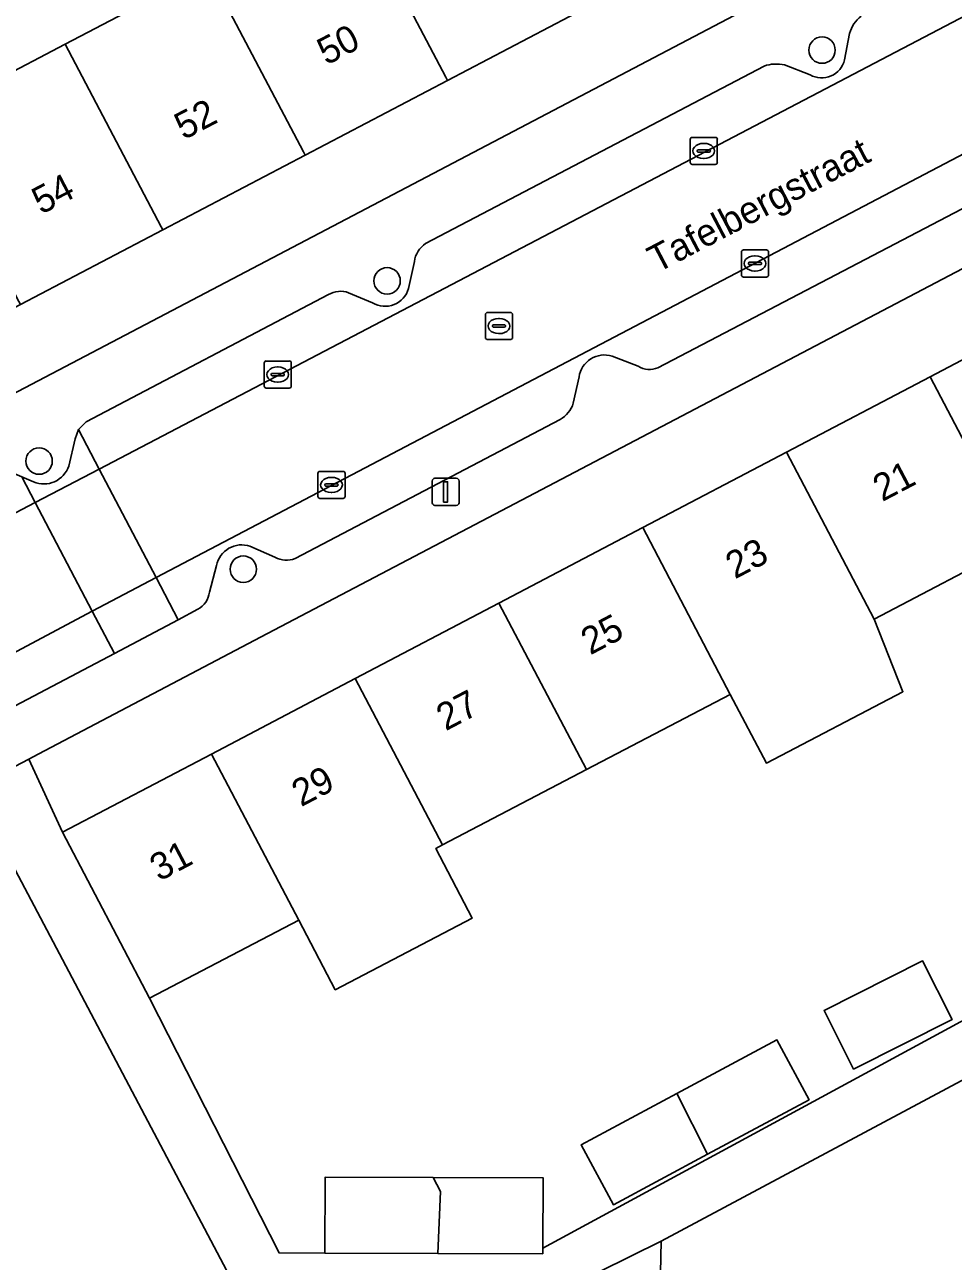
# Model space of a CAD drawing. Extents: x 163008 to 163854, y 382777 to 383982.
# Drawn here: x 163535.87 to 163570.19, y 383595.15 to 383640.84 of the extents above; entities that cross this region are included whole.
import ezdxf

# ---------------------------------------------------------------- set-up
doc = ezdxf.new("R2010")
doc.units = 0
for name, color, linetype in [('IMGEO_Boom', 7, 'Continuous'), ('IMGEO_Erf', 7, 'Continuous'), ('IMGEO_Kolk', 7, 'Continuous'), ('IMGEO_Lichtmast', 7, 'Continuous'), ('IMGEO_Openbare_ruimte_label', 7, 'Continuous'), ('IMGEO_Pand', 7, 'Continuous'), ('IMGEO_Pand_nummerreeks', 7, 'Continuous'), ('IMGEO_Parkeervlak_open', 7, 'Continuous'), ('IMGEO_Rijbaan_lokaal_open', 7, 'Continuous'), ('IMGEO_Rioolput', 7, 'Continuous'), ('IMGEO_Voetpad_open', 7, 'Continuous')]:
    doc.layers.add(name, color=color, linetype=linetype)

msp = doc.modelspace()

# ---------------------------------------------------------------- linework, layer by layer
at = {"layer": 'IMGEO_Boom'}
for centre in [(163565.338, 383639.903), (163549.263, 383631.375), (163536.402, 383624.717), (163543.95, 383620.72)]:
    msp.add_circle(centre, 0.489, dxfattribs=at)
at = {"layer": 'IMGEO_Erf'}
for points in [[(163532.111, 383637.36), (163537.371, 383640.121), (163542.63, 383642.881), (163547.891, 383645.642), (163546.296, 383648.681), (163551.555, 383651.441), (163550.806, 383652.867), (163553.001, 383654.02), (163552.573, 383654.836), (163555.637, 383656.445), (163558.41, 383651.163), (163563.67, 383653.923), (163569.035, 383656.739), (163561.674, 383670.184), (163560.368, 383672.691), (163555.225, 383670.011), (163549.958, 383667.267), (163544.69, 383664.521), (163539.423, 383661.776), (163534.155, 383659.031)], [(163572.58, 383621.659), (163567.264, 383618.878), (163568.33, 383616.194), (163563.283, 383613.554), (163561.947, 383616.097), (163556.63, 383613.316), (163551.313, 383610.535), (163551.067, 383610.406), (163552.413, 383607.832), (163547.349, 383605.183), (163545.996, 383607.754), (163540.479, 383604.868), (163545.27, 383595.455), (163546.967, 383595.45), (163546.977, 383598.26), (163550.963, 383598.248), (163555.028, 383598.236), (163555.02, 383595.635), (163571.34, 383604.482)], [(163552.189, 383557.011), (163552.957, 383578.182), (163552.957, 383589.318), (163552.957, 383593.256), (163544.154, 383593.256), (163535.402, 383609.817), (163533.722, 383608.929), (163533.625, 383609.112), (163531.269, 383607.886), (163531.358, 383607.701), (163528.712, 383606.31), (163530.858, 383601.795), (163531.855, 383599.696), (163531.124, 383599.374), (163532.008, 383597.315), (163532.755, 383597.603), (163535.313, 383590.961), (163537.366, 383584.104), (163536.603, 383583.918), (163537.2, 383581.61), (163537.97, 383581.812), (163539.467, 383574.855), (163540.441, 383567.775)], [(163576.068, 383593.772), (163576.07, 383596.019), (163571.691, 383596.043), (163571.658, 383598.429), (163571.622, 383600.972), (163572.983, 383601.02), (163572.991, 383603.152), (163559.388, 383595.896), (163559.338, 383593.551)]]:
    msp.add_lwpolyline(points, dxfattribs=at)
for points in [[(163573.296, 383648.71), (163572.639, 383649.878), (163567.271, 383647.061), (163562.012, 383644.301), (163556.752, 383641.54), (163551.493, 383638.78), (163546.233, 383636.02), (163540.972, 383633.259), (163535.713, 383630.499), (163530.453, 383627.738), (163525.193, 383624.978), (163519.934, 383622.218), (163514.674, 383619.457), (163509.414, 383616.697), (163504.155, 383613.937), (163500, 383611.756), (163498.895, 383611.176), (163493.636, 383608.416), (163488.375, 383605.656), (163483.05, 383602.861), (163484.352, 383600.383), (163496.281, 383606.645), (163500, 383608.597), (163573.963, 383647.424)], [(163564.023, 383625.045), (163569.335, 383627.833), (163574.648, 383630.622), (163580.029, 383633.447), (163578.714, 383636.107), (163574.482, 383633.9), (163544.838, 383618.349), (163536.37, 383613.881), (163536.02, 383613.7), (163537.273, 383611.003), (163542.772, 383613.89), (163548.085, 383616.678), (163553.397, 383619.467), (163558.71, 383622.256)], [(163569.052, 383606.247), (163570.142, 383604.08), (163566.504, 383602.25), (163565.414, 383604.418)], [(163559.977, 383601.348), (163563.671, 383603.328), (163564.858, 383601.114), (163561.106, 383599.102), (163557.626, 383597.236), (163556.439, 383599.451)]]:
    msp.add_lwpolyline(points, close=True, dxfattribs=at)
at = {"layer": 'IMGEO_Kolk'}
for p, q in [((163560.467, 383635.751), (163560.467, 383636.603)), ((163560.542, 383636.677), (163561.394, 383636.677)), ((163560.955, 383636.457), (163560.98, 383636.457)), ((163561.468, 383636.603), (163561.468, 383635.751)), ((163560.726, 383636.171), (163560.726, 383636.183)), ((163561.164, 383636.134), (163560.766, 383636.134)), ((163560.769, 383636.22), (163561.167, 383636.22)), ((163561.21, 383636.183), (163561.21, 383636.171)), ((163561.394, 383635.677), (163560.542, 383635.677)), ((163560.978, 383635.897), (163560.953, 383635.897)), ((163562.359, 383631.592), (163562.359, 383632.444)), ((163562.434, 383632.518), (163563.286, 383632.518)), ((163563.36, 383632.444), (163563.36, 383631.592)), ((163562.618, 383632.012), (163562.618, 383632.024)), ((163563.056, 383631.975), (163562.658, 383631.975)), ((163562.661, 383632.061), (163563.059, 383632.061)), ((163562.847, 383632.298), (163562.872, 383632.298)), ((163563.102, 383632.024), (163563.102, 383632.012)), ((163563.286, 383631.518), (163562.434, 383631.518)), ((163562.87, 383631.738), (163562.845, 383631.738)), ((163544.722, 383627.488), (163544.722, 383628.34)), ((163544.797, 383628.414), (163545.649, 383628.414)), ((163545.723, 383628.34), (163545.723, 383627.488)), ((163544.981, 383627.908), (163544.981, 383627.92)), ((163545.419, 383627.871), (163545.021, 383627.871)), ((163545.024, 383627.957), (163545.422, 383627.957)), ((163545.21, 383628.194), (163545.235, 383628.194)), ((163545.465, 383627.92), (163545.465, 383627.908)), ((163545.649, 383627.414), (163544.797, 383627.414)), ((163545.233, 383627.634), (163545.208, 383627.634)), ((163546.708, 383623.409), (163546.708, 383624.261)), ((163546.783, 383624.335), (163547.635, 383624.335)), ((163547.196, 383624.115), (163547.221, 383624.115)), ((163547.709, 383624.261), (163547.709, 383623.409)), ((163546.967, 383623.829), (163546.967, 383623.841)), ((163547.405, 383623.792), (163547.007, 383623.792)), ((163547.01, 383623.878), (163547.408, 383623.878)), ((163547.451, 383623.841), (163547.451, 383623.829)), ((163547.635, 383623.335), (163546.783, 383623.335)), ((163547.219, 383623.555), (163547.194, 383623.555))]:
    msp.add_line(p, q, dxfattribs=at)
for points in [[(163560.467, 383635.751), (163560.467, 383636.603)], [(163560.542, 383636.677), (163561.394, 383636.677)], [(163561.468, 383636.603), (163561.468, 383635.751)], [(163561.394, 383635.677), (163560.542, 383635.677)], [(163562.359, 383631.592), (163562.359, 383632.444)], [(163562.434, 383632.518), (163563.286, 383632.518)], [(163563.36, 383632.444), (163563.36, 383631.592)], [(163563.286, 383631.518), (163562.434, 383631.518)], [(163544.722, 383627.488), (163544.722, 383628.34)], [(163544.797, 383628.414), (163545.649, 383628.414)], [(163545.723, 383628.34), (163545.723, 383627.488)], [(163545.649, 383627.414), (163544.797, 383627.414)], [(163546.708, 383623.409), (163546.708, 383624.261)], [(163546.783, 383624.335), (163547.635, 383624.335)], [(163547.709, 383624.261), (163547.709, 383623.409)], [(163547.635, 383623.335), (163546.783, 383623.335)]]:
    msp.add_lwpolyline(points, dxfattribs=at)
for centre, radius, start, end in [((163560.544, 383636.601), 0.0765, 91.552, 178.448), ((163560.544, 383636.601), 0.0765, 91.552, 178.448), ((163561.392, 383636.601), 0.0765, 1.552, 88.448), ((163561.392, 383636.601), 0.0765, 1.552, 88.448), ((163560.766, 383636.18), 0.0403, 85.8775, 175.7526), ((163560.763, 383636.17), 0.0366, 178.938, 274.7102), ((163561.167, 383636.177), 0.043, 264.8664, 352.4533), ((163561.171, 383636.182), 0.0386, 1.7309, 96.639), ((163560.544, 383635.753), 0.0765, 181.552, 268.448), ((163560.544, 383635.753), 0.0765, 181.552, 268.448), ((163561.392, 383635.753), 0.0765, 271.552, 358.448), ((163561.392, 383635.753), 0.0765, 271.552, 358.448), ((163562.436, 383632.442), 0.0765, 91.552, 178.448), ((163562.436, 383632.442), 0.0765, 91.552, 178.448), ((163563.284, 383632.442), 0.0765, 1.552, 88.448), ((163563.284, 383632.442), 0.0765, 1.552, 88.448), ((163562.658, 383632.021), 0.0403, 85.8775, 175.7526), ((163562.655, 383632.011), 0.0366, 178.938, 274.7102), ((163563.059, 383632.018), 0.043, 264.8664, 352.4533), ((163563.063, 383632.023), 0.0386, 1.7309, 96.639), ((163562.436, 383631.594), 0.0765, 181.552, 268.448), ((163562.436, 383631.594), 0.0765, 181.552, 268.448), ((163563.284, 383631.594), 0.0765, 271.552, 358.448), ((163563.284, 383631.594), 0.0765, 271.552, 358.448), ((163544.799, 383628.338), 0.0765, 91.552, 178.448), ((163544.799, 383628.338), 0.0765, 91.552, 178.448), ((163545.647, 383628.338), 0.0765, 1.552, 88.448), ((163545.647, 383628.338), 0.0765, 1.552, 88.448), ((163545.021, 383627.917), 0.0403, 85.8775, 175.7526), ((163545.018, 383627.907), 0.0366, 178.938, 274.7102), ((163545.422, 383627.914), 0.043, 264.8664, 352.4533), ((163545.426, 383627.919), 0.0386, 1.7309, 96.639), ((163544.799, 383627.49), 0.0765, 181.552, 268.448), ((163544.799, 383627.49), 0.0765, 181.552, 268.448), ((163545.647, 383627.49), 0.0765, 271.552, 358.448), ((163545.647, 383627.49), 0.0765, 271.552, 358.448), ((163546.785, 383624.259), 0.0765, 91.552, 178.448), ((163546.785, 383624.259), 0.0765, 91.552, 178.448), ((163547.633, 383624.259), 0.0765, 1.552, 88.448), ((163547.633, 383624.259), 0.0765, 1.552, 88.448), ((163547.007, 383623.838), 0.0403, 85.8775, 175.7526), ((163547.004, 383623.828), 0.0366, 178.938, 274.7102), ((163547.408, 383623.835), 0.043, 264.8664, 352.4533), ((163547.412, 383623.84), 0.0386, 1.7309, 96.639), ((163546.785, 383623.411), 0.0765, 181.552, 268.448), ((163546.785, 383623.411), 0.0765, 181.552, 268.448), ((163547.633, 383623.411), 0.0765, 271.552, 358.448), ((163547.633, 383623.411), 0.0765, 271.552, 358.448)]:
    msp.add_arc(centre, radius, start, end, dxfattribs=at)
for centre, major_axis, ratio, start_param, end_param in [((163560.954, 383636.177), (-0.387, 0.002), 0.722429, 4.712389, 7.853982), ((163560.979, 383636.177), (-0.39, 0.002), 0.717154, 1.570796, 4.712389), ((163562.846, 383632.018), (-0.387, 0.002), 0.722429, 4.712389, 7.853982), ((163562.871, 383632.018), (-0.39, 0.002), 0.717154, 1.570796, 4.712389), ((163545.209, 383627.914), (-0.387, 0.002), 0.722429, 4.712389, 7.853982), ((163545.234, 383627.914), (-0.39, 0.002), 0.717154, 1.570796, 4.712389), ((163547.195, 383623.835), (-0.387, 0.002), 0.722429, 4.712389, 7.853982), ((163547.22, 383623.835), (-0.39, 0.002), 0.717154, 1.570796, 4.712389)]:
    msp.add_ellipse(centre, major_axis=major_axis, ratio=ratio, start_param=start_param, end_param=end_param, dxfattribs=at)
at = {"layer": 'IMGEO_Lichtmast'}
for p, q in [((163550.932, 383623.179), (163550.932, 383623.979)), ((163550.932, 383623.979), (163550.932, 383623.179)), ((163551.032, 383624.079), (163551.822, 383624.079)), ((163551.822, 383624.079), (163551.032, 383624.079)), ((163551.922, 383623.979), (163551.922, 383623.179)), ((163551.922, 383623.179), (163551.922, 383623.979)), ((163551.822, 383623.079), (163551.032, 383623.079)), ((163551.032, 383623.079), (163551.822, 383623.079))]:
    msp.add_line(p, q, dxfattribs=at)
msp.add_lwpolyline([(163551.352, 383623.954), (163551.502, 383623.954), (163551.502, 383623.204), (163551.352, 383623.204), (163551.352, 383623.954)], dxfattribs=at)
for centre, start, end in [((163551.032, 383623.979), 90, 180), ((163551.032, 383623.979), 90, 180), ((163551.822, 383623.979), 0, 90), ((163551.822, 383623.979), 360, 90), ((163551.032, 383623.179), 180, 270), ((163551.032, 383623.179), 180, 270), ((163551.822, 383623.179), 270, 0), ((163551.822, 383623.179), 270, 0)]:
    msp.add_arc(centre, 0.1, start, end, dxfattribs=at)
at = {"layer": 'IMGEO_Pand'}
for points in [[(163547.891, 383645.642), (163551.431, 383638.898), (163551.493, 383638.78), (163556.752, 383641.54), (163556.69, 383641.658), (163553.15, 383648.402), (163551.555, 383651.441), (163546.296, 383648.681)], [(163547.891, 383645.642), (163542.63, 383642.881), (163546.171, 383636.137), (163546.233, 383636.02), (163551.493, 383638.78), (163551.431, 383638.898)], [(163542.63, 383642.881), (163537.371, 383640.121), (163540.911, 383633.376), (163540.972, 383633.259), (163546.233, 383636.02), (163546.171, 383636.137)], [(163537.371, 383640.121), (163532.111, 383637.36), (163535.652, 383630.616), (163535.713, 383630.499), (163540.972, 383633.259), (163540.911, 383633.376)], [(163572.58, 383621.659), (163577.897, 383624.44), (163574.648, 383630.622), (163569.335, 383627.833)], [(163564.023, 383625.045), (163567.264, 383618.878), (163572.58, 383621.659), (163569.335, 383627.833)], [(163564.023, 383625.045), (163558.71, 383622.256), (163561.947, 383616.097), (163563.283, 383613.554), (163568.33, 383616.194), (163567.264, 383618.878)], [(163553.397, 383619.467), (163556.63, 383613.316), (163561.947, 383616.097), (163558.71, 383622.256)], [(163553.397, 383619.467), (163548.085, 383616.678), (163551.313, 383610.535), (163556.63, 383613.316)], [(163548.085, 383616.678), (163542.772, 383613.89), (163545.996, 383607.754), (163547.349, 383605.183), (163552.413, 383607.832), (163551.067, 383610.406), (163551.313, 383610.535)], [(163542.772, 383613.89), (163537.273, 383611.003), (163540.479, 383604.868), (163545.996, 383607.754)], [(163565.414, 383604.418), (163566.504, 383602.25), (163570.142, 383604.08), (163569.052, 383606.247)], [(163561.106, 383599.102), (163564.858, 383601.114), (163563.671, 383603.328), (163559.977, 383601.348), (163559.983, 383601.319)], [(163561.106, 383599.102), (163559.983, 383601.319), (163559.977, 383601.348), (163556.439, 383599.451), (163557.626, 383597.236)], [(163551.136, 383595.438), (163551.24, 383597.722), (163550.963, 383598.248), (163546.977, 383598.26), (163546.967, 383595.45)], [(163555.028, 383598.236), (163550.963, 383598.248), (163551.24, 383597.722), (163551.136, 383595.438), (163555.019, 383595.426), (163555.02, 383595.635)], [(163559.338, 383593.551), (163559.388, 383595.896), (163554.859, 383593.646), (163554.811, 383591.401), (163559.278, 383591.305), (163559.29, 383591.312)]]:
    msp.add_lwpolyline(points, close=True, dxfattribs=at)
at = {"layer": 'IMGEO_Parkeervlak_open'}
for points in [[(163547.099, 383630.869), (163538.137, 383626.165), (163537.862, 383625.877), (163538.628, 383624.417), (163577.177, 383644.614), (163577.566, 383644.818)], [(163566.356, 383640.515), (163566.169, 383639.539)], [(163563.194, 383639.312), (163550.685, 383632.755)], [(163564.897, 383638.989), (163563.955, 383639.352)], [(163574.61, 383638.192), (163540.728, 383620.414), (163541.546, 383618.855), (163542.274, 383619.238)], [(163559.271, 383628.166), (163572.968, 383635.316)], [(163550.272, 383632.09), (163550.056, 383631.093)], [(163548.726, 383630.559), (163547.84, 383630.939)], [(163557.578, 383628.595), (163558.546, 383628.221)], [(163556.144, 383626.857), (163556.358, 383627.826)], [(163545.867, 383621.112), (163555.654, 383626.248)], [(163536.2, 383623.952), (163535.759, 383624.139), (163536.256, 383623.191), (163538.628, 383624.417), (163537.862, 383625.877), (163537.732, 383625.533), (163537.496, 383624.53)], [(163496.842, 383602.483), (163497.431, 383602.792), (163536.256, 383623.191), (163535.759, 383624.139), (163535.309, 383624.33)], [(163544.196, 383621.57), (163545.12, 383621.16)], [(163542.702, 383619.874), (163542.961, 383620.863)], [(163526.995, 383611.185), (163539.184, 383617.611), (163538.364, 383619.174), (163526.867, 383613.052), (163523.935, 383611.609)]]:
    msp.add_lwpolyline(points, dxfattribs=at)
msp.add_lwpolyline([(163538.364, 383619.174), (163539.184, 383617.611), (163541.546, 383618.855), (163540.728, 383620.414)], close=True, dxfattribs=at)
for centre, radius, start, end in [((163567.534, 383640.2), 1.219, 128.0242, 165.0471), ((163563.645, 383637.992), 1.395, 77.1538, 108.8639), ((163565.326, 383639.744), 0.868, 240.4009, 346.3655), ((163551.215, 383631.965), 0.952, 123.8717, 172.4434), ((163547.542, 383630.139), 0.853, 69.5412, 121.2519), ((163549.183, 383631.344), 0.909, 239.8076, 343.9437), ((163557.298, 383627.688), 0.95, 72.8215, 171.6272), ((163558.96, 383628.866), 0.766, 237.3389, 293.9845), ((163555.112, 383627.186), 1.084, 300.039, 342.3209), ((163536.585, 383624.832), 0.96, 246.3823, 341.6902), ((163543.893, 383620.668), 0.952, 71.4162, 168.1635), ((163545.548, 383621.991), 0.935, 242.7225, 289.9243), ((163541.824, 383620.003), 0.887, 300.4592, 351.6631)]:
    msp.add_arc(centre, radius, start, end, dxfattribs=at)
at = {"layer": 'IMGEO_Rijbaan_lokaal_open'}
msp.add_lwpolyline([(163579.614, 383639.963), (163579.25, 383640.658), (163577.177, 383644.614), (163538.628, 383624.417), (163540.728, 383620.414), (163574.61, 383638.192), (163575.667, 383638.754), (163576.773, 383639.345)], dxfattribs=at)
for points in [[(163540.728, 383620.414), (163538.628, 383624.417), (163536.256, 383623.191), (163538.364, 383619.174)], [(163521.231, 383610.2), (163523.76, 383611.522), (163523.935, 383611.609), (163526.867, 383613.052), (163538.364, 383619.174), (163536.256, 383623.191), (163497.431, 383602.792), (163499.428, 383598.796)]]:
    msp.add_lwpolyline(points, close=True, dxfattribs=at)
at = {"layer": 'IMGEO_Rioolput'}
for p, q in [((163552.899, 383629.28), (163552.899, 383630.132)), ((163552.974, 383630.206), (163553.826, 383630.206)), ((163553.9, 383630.132), (163553.9, 383629.28)), ((163553.158, 383629.7), (163553.158, 383629.712)), ((163553.596, 383629.663), (163553.198, 383629.663)), ((163553.201, 383629.749), (163553.599, 383629.749)), ((163553.387, 383629.986), (163553.412, 383629.986)), ((163553.642, 383629.712), (163553.642, 383629.7)), ((163553.826, 383629.206), (163552.974, 383629.206)), ((163553.41, 383629.426), (163553.385, 383629.426))]:
    msp.add_line(p, q, dxfattribs=at)
for points in [[(163552.899, 383629.28), (163552.899, 383630.132)], [(163552.974, 383630.206), (163553.826, 383630.206)], [(163553.9, 383630.132), (163553.9, 383629.28)], [(163553.826, 383629.206), (163552.974, 383629.206)]]:
    msp.add_lwpolyline(points, dxfattribs=at)
for centre, radius, start, end in [((163552.976, 383630.13), 0.0765, 91.552, 178.448), ((163552.976, 383630.13), 0.0765, 91.552, 178.448), ((163553.824, 383630.13), 0.0765, 1.552, 88.448), ((163553.824, 383630.13), 0.0765, 1.552, 88.448), ((163553.198, 383629.709), 0.0403, 85.8775, 175.7526), ((163553.195, 383629.699), 0.0366, 178.938, 274.7102), ((163553.599, 383629.706), 0.043, 264.8664, 352.4533), ((163553.603, 383629.711), 0.0386, 1.7309, 96.639), ((163552.976, 383629.282), 0.0765, 181.552, 268.448), ((163552.976, 383629.282), 0.0765, 181.552, 268.448), ((163553.824, 383629.282), 0.0765, 271.552, 358.448), ((163553.824, 383629.282), 0.0765, 271.552, 358.448)]:
    msp.add_arc(centre, radius, start, end, dxfattribs=at)
for centre, major_axis, ratio, start_param, end_param in [((163553.386, 383629.706), (-0.387, 0.002), 0.722429, 4.712389, 7.853982), ((163553.411, 383629.706), (-0.39, 0.002), 0.717154, 1.570796, 4.712389)]:
    msp.add_ellipse(centre, major_axis=major_axis, ratio=ratio, start_param=start_param, end_param=end_param, dxfattribs=at)
at = {"layer": 'IMGEO_Voetpad_open'}
for points in [[(163660.946, 383688.485), (163662.308, 383689.219), (163663.349, 383695.598), (163616.752, 383671.337), (163613.665, 383669.729), (163574.576, 383649.377), (163573.296, 383648.71), (163573.963, 383647.424), (163500, 383608.597), (163496.281, 383606.645), (163484.352, 383600.383), (163482.707, 383599.519), (163472.11, 383593.956), (163459.945, 383587.552), (163448.4, 383581.347), (163448.133, 383581.195), (163445.165, 383579.641)], [(163566.169, 383639.539), (163566.356, 383640.515)], [(163550.685, 383632.755), (163563.194, 383639.312)], [(163563.955, 383639.352), (163564.897, 383638.989)], [(163474.824, 383581.222), (163476.288, 383582.075), (163482.256, 383585.184), (163484.853, 383586.589), (163493.744, 383591.049), (163502.183, 383595.625), (163516.226, 383602.973), (163529.922, 383610.418), (163534.324, 383612.811), (163534.692, 383613.011), (163536.02, 383613.7), (163536.37, 383613.881), (163544.838, 383618.349), (163574.482, 383633.9), (163578.714, 383636.107), (163584.249, 383637.806)], [(163572.968, 383635.316), (163559.271, 383628.166)], [(163550.056, 383631.093), (163550.272, 383632.09)], [(163537.496, 383624.53), (163537.732, 383625.533), (163537.862, 383625.877), (163538.137, 383626.165), (163547.099, 383630.869)], [(163547.84, 383630.939), (163548.726, 383630.559)], [(163558.546, 383628.221), (163557.578, 383628.595)], [(163556.358, 383627.826), (163556.144, 383626.857)], [(163555.654, 383626.248), (163545.867, 383621.112)], [(163535.309, 383624.33), (163535.759, 383624.139), (163536.2, 383623.952)], [(163545.12, 383621.16), (163544.196, 383621.57)], [(163542.961, 383620.863), (163542.702, 383619.874)], [(163542.274, 383619.238), (163541.546, 383618.855), (163539.184, 383617.611), (163526.995, 383611.185)], [(163554.859, 383593.646), (163559.388, 383595.896), (163572.991, 383603.152), (163578.861, 383603.41), (163583.856, 383603.628), (163584.822, 383605.128), (163582.322, 383605.021), (163580.148, 383604.854), (163576.123, 383604.682), (163572.001, 383604.506), (163571.34, 383604.482), (163555.02, 383595.635), (163555.019, 383595.426), (163551.136, 383595.438), (163546.967, 383595.45), (163545.27, 383595.455), (163540.479, 383604.868), (163537.273, 383611.003), (163536.02, 383613.7), (163534.692, 383613.011)], [(163535.402, 383609.817), (163544.154, 383593.256), (163552.957, 383593.256), (163552.957, 383589.318), (163552.957, 383578.182), (163552.189, 383557.011)]]:
    msp.add_lwpolyline(points, dxfattribs=at)
for centre, radius, start, end in [((163567.534, 383640.2), 1.219, 128.0242, 165.0471), ((163563.645, 383637.992), 1.395, 77.1538, 108.8639), ((163565.326, 383639.744), 0.868, 240.4009, 346.3655), ((163551.215, 383631.965), 0.952, 123.8717, 172.4434), ((163547.542, 383630.139), 0.853, 69.5412, 121.2519), ((163549.183, 383631.344), 0.909, 239.8076, 343.9437), ((163557.298, 383627.688), 0.95, 72.8215, 171.6272), ((163558.96, 383628.866), 0.766, 237.3389, 293.9845), ((163555.112, 383627.186), 1.084, 300.039, 342.3209), ((163536.585, 383624.832), 0.96, 246.3823, 341.6902), ((163543.893, 383620.668), 0.952, 71.4162, 168.1635), ((163545.548, 383621.991), 0.935, 242.7225, 289.9243), ((163541.824, 383620.003), 0.887, 300.4592, 351.6631)]:
    msp.add_arc(centre, radius, start, end, dxfattribs=at)

# ---------------------------------------------------------------- texts
at = {"layer": 'IMGEO_Openbare_ruimte_label'}
msp.add_text('Tafelbergstraat', height=1, rotation=27.5904, dxfattribs=at).set_placement((163559.238, 383631.653))
at = {"layer": 'IMGEO_Pand_nummerreeks'}
for s, rotation, p in [('50', 27.607, (163547.022, 383639.326)), ('52', 27.607, (163541.746, 383636.567)), ('54', 27.607, (163536.478, 383633.812)), ('21', 27.6964, (163567.561, 383623.198)), ('23', 27.6968, (163562.117, 383620.339)), ('25', 27.6964, (163556.772, 383617.534)), ('27', 27.6964, (163551.427, 383614.728)), ('29', 27.6968, (163546.084, 383611.923)), ('31', 27.6968, (163540.839, 383609.17))]:
    msp.add_text(s, height=1, rotation=rotation, dxfattribs=at).set_placement(p)

doc.saveas('drawing.dxf')
